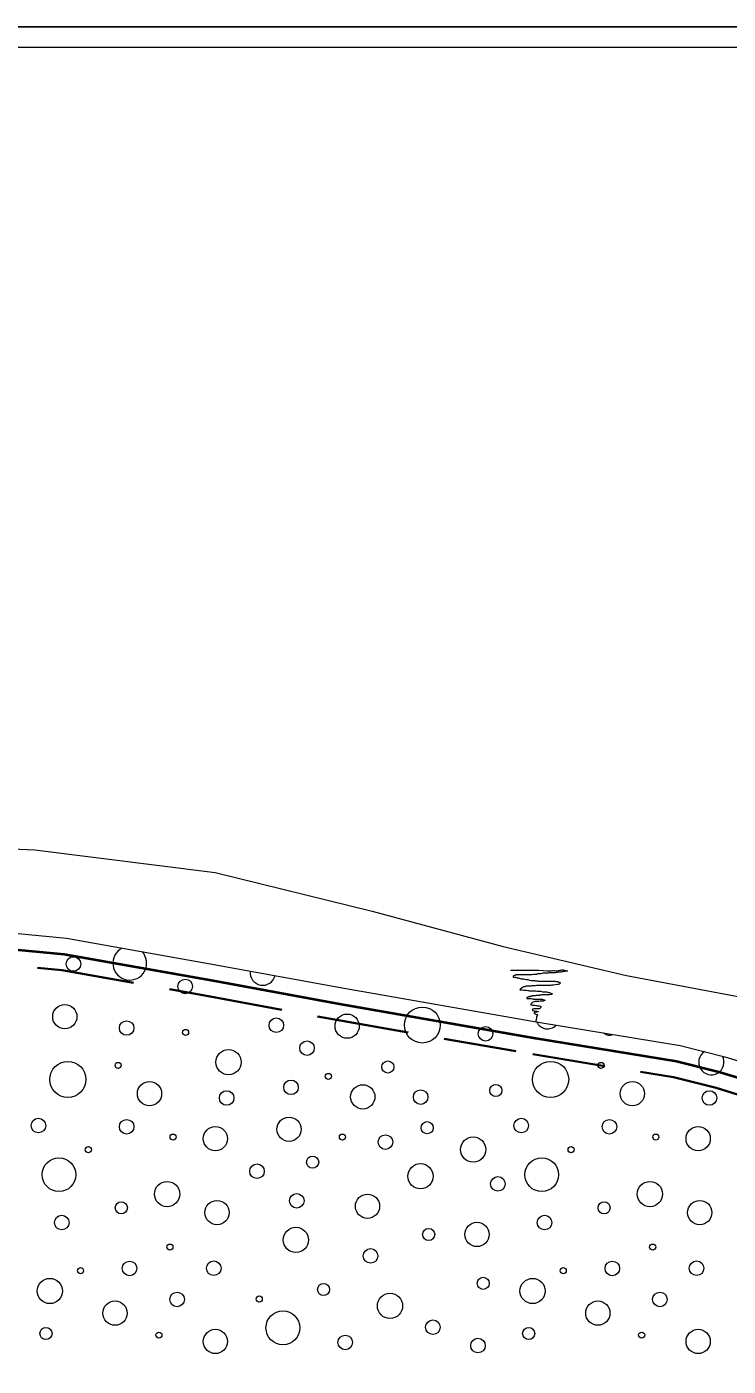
# Model space of a CAD drawing. Extents: x 640104 to 640970, y 6442278 to 6442689.
# Drawn here: x 640585.3 to 640620, y 6442622.8 to 6442689 of the extents above; entities that cross this region are included whole.
import ezdxf

# ---------------------------------------------------------------- set-up
doc = ezdxf.new("R2010")
doc.units = 0
doc.header["$LTSCALE"] = 1.2
doc.linetypes.add('MEDIUM_DASHED', pattern=[4.5, 3, -1.5])
for name, color, linetype, lineweight in [('31', 7, 'Continuous', 13), ('35', 7, 'Continuous', 35), ('40', 7, 'Continuous', 13), ('41', 7, 'Continuous', 13), ('50', 7, 'Continuous', 13)]:
    doc.layers.add(name, color=color, linetype=linetype, lineweight=lineweight)

msp = doc.modelspace()

# ---------------------------------------------------------------- linework, layer by layer
at = {"layer": '31'}
for points in [[(640553.71, 6442649), (640567.7, 6442648.97), (640570.07, 6442648.94), (640577.49, 6442648.66), (640585.71, 6442648.31), (640594.63, 6442647.18), (640602.39, 6442645.28), (640608.86, 6442643.53), (640614.97, 6442642.09), (640621.18, 6442640.93)], [(640553.71, 6442644.98), (640570.08, 6442644.93), (640574.61, 6442645), (640580.6, 6442644.58), (640587.27, 6442643.94), (640594.66, 6442642.62), (640600.91, 6442641.48), (640610.59, 6442639.78), (640617.61, 6442638.63), (640619.82, 6442638.08), (640621.9, 6442637.44)]]:
    msp.add_lwpolyline(points, dxfattribs=at)
at = {"layer": '35', "lineweight": 40}
msp.add_lwpolyline([(640570.87, 6442644.47), (640580.53, 6442643.78), (640587.16, 6442643.15), (640594.52, 6442641.84), (640600.77, 6442640.69), (640610.46, 6442638.99), (640617.44, 6442637.85), (640619.6, 6442637.31), (640621.6, 6442636.7)], dxfattribs=at)
at = {"layer": '35', "linetype": 'MEDIUM_DASHED'}
msp.add_lwpolyline([(640571.67, 6442643.61), (640580.47, 6442642.98), (640587.05, 6442642.36), (640594.38, 6442641.05), (640600.62, 6442639.9), (640610.33, 6442638.2), (640617.28, 6442637.06), (640619.39, 6442636.54), (640621.29, 6442635.95)], dxfattribs=at)
at = {"layer": '40'}
for points in [[(640609.23, 6442642.35), (640609.27, 6442642.35), (640609.34, 6442642.35), (640609.41, 6442642.35), (640609.43, 6442642.36), (640609.5, 6442642.36), (640609.6, 6442642.36), (640609.82, 6442642.36), (640609.94, 6442642.36), (640609.96, 6442642.36), (640609.99, 6442642.36), (640610.04, 6442642.36), (640610.09, 6442642.36), (640610.16, 6442642.36), (640610.22, 6442642.36), (640610.26, 6442642.36), (640610.32, 6442642.36), (640610.36, 6442642.36), (640610.41, 6442642.36), (640610.47, 6442642.35), (640610.5, 6442642.35), (640610.55, 6442642.35), (640610.61, 6442642.35), (640610.84, 6442642.34), (640611.04, 6442642.33), (640611.11, 6442642.33), (640611.15, 6442642.33), (640611.17, 6442642.33), (640611.2, 6442642.33), (640611.25, 6442642.33), (640611.32, 6442642.34), (640611.35, 6442642.34), (640611.37, 6442642.34), (640611.39, 6442642.34), (640611.41, 6442642.34), (640611.46, 6442642.33), (640611.48, 6442642.33), (640611.52, 6442642.33), (640611.58, 6442642.34), (640611.62, 6442642.34), (640611.67, 6442642.35), (640611.69, 6442642.36), (640611.74, 6442642.36), (640611.76, 6442642.37), (640611.8, 6442642.37), (640611.83, 6442642.37), (640611.85, 6442642.36), (640611.88, 6442642.35), (640611.91, 6442642.34), (640611.93, 6442642.34)], [(640610.25, 6442642.13), (640610.23, 6442642.13), (640610.19, 6442642.13), (640610.16, 6442642.12), (640610.14, 6442642.12), (640610.12, 6442642.12), (640610.08, 6442642.12), (640610.05, 6442642.12), (640610.02, 6442642.12), (640609.97, 6442642.12), (640609.95, 6442642.12), (640609.91, 6442642.13), (640609.88, 6442642.13), (640609.86, 6442642.13), (640609.84, 6442642.13), (640609.8, 6442642.13), (640609.77, 6442642.13), (640609.72, 6442642.13), (640609.7, 6442642.13), (640609.68, 6442642.13), (640609.64, 6442642.13), (640609.61, 6442642.13), (640609.58, 6442642.13), (640609.56, 6442642.13), (640609.52, 6442642.13), (640609.49, 6442642.12), (640609.47, 6442642.1), (640609.44, 6442642.1), (640609.41, 6442642.09), (640609.4, 6442642.09), (640609.38, 6442642.08), (640609.36, 6442642.06), (640609.36, 6442642.04), (640609.36, 6442642.01), (640609.43, 6442642.01), (640609.47, 6442642.01), (640609.49, 6442641.99), (640609.52, 6442641.99), (640609.55, 6442641.98), (640609.56, 6442641.97), (640609.6, 6442641.97), (640609.64, 6442641.97), (640609.66, 6442641.96), (640609.71, 6442641.94), (640609.76, 6442641.93), (640609.8, 6442641.93), (640609.84, 6442641.93), (640609.87, 6442641.92), (640609.92, 6442641.91), (640610, 6442641.9)], [(640610, 6442641.9), (640610.09, 6442641.89), (640610.16, 6442641.87), (640610.2, 6442641.86), (640610.26, 6442641.85), (640610.32, 6442641.85), (640610.37, 6442641.85), (640610.41, 6442641.85), (640610.44, 6442641.83), (640610.5, 6442641.83), (640610.54, 6442641.83), (640610.6, 6442641.82), (640610.65, 6442641.82), (640610.7, 6442641.82), (640610.76, 6442641.82), (640610.82, 6442641.81), (640610.86, 6442641.81), (640610.88, 6442641.81), (640610.93, 6442641.81), (640610.98, 6442641.81), (640611.04, 6442641.81), (640611.1, 6442641.81), (640611.16, 6442641.81), (640611.2, 6442641.81), (640611.25, 6442641.81), (640611.28, 6442641.81), (640611.32, 6442641.81), (640611.36, 6442641.81), (640611.4, 6442641.81), (640611.44, 6442641.81), (640611.47, 6442641.8), (640611.56, 6442641.79), (640611.6, 6442641.77), (640611.64, 6442641.76), (640611.67, 6442641.75), (640611.69, 6442641.74), (640611.69, 6442641.72), (640611.68, 6442641.69), (640611.67, 6442641.69), (640611.65, 6442641.68), (640611.64, 6442641.66), (640611.6, 6442641.65), (640611.55, 6442641.64), (640611.45, 6442641.63), (640611.36, 6442641.61), (640611.32, 6442641.61), (640611.25, 6442641.61), (640611.2, 6442641.6), (640611.13, 6442641.6), (640611.04, 6442641.59), (640610.92, 6442641.59), (640610.8, 6442641.59)], [(640611.93, 6442642.34), (640611.96, 6442642.33), (640611.99, 6442642.33), (640612.02, 6442642.33), (640612.04, 6442642.32), (640612.02, 6442642.31), (640612.03, 6442642.32), (640612, 6442642.31), (640611.97, 6442642.3), (640611.93, 6442642.29), (640611.91, 6442642.29), (640611.88, 6442642.29), (640611.85, 6442642.29), (640611.83, 6442642.29), (640611.81, 6442642.27), (640611.77, 6442642.27), (640611.72, 6442642.26), (640611.7, 6442642.26), (640611.62, 6442642.25), (640611.59, 6442642.25), (640611.56, 6442642.25), (640611.53, 6442642.24), (640611.5, 6442642.24), (640611.48, 6442642.24), (640611.44, 6442642.23), (640611.41, 6442642.23), (640611.34, 6442642.23), (640611.3, 6442642.23), (640611.25, 6442642.23), (640611.2, 6442642.23), (640611.16, 6442642.22), (640611.12, 6442642.22), (640611.08, 6442642.21), (640611.04, 6442642.21), (640610.93, 6442642.21), (640610.91, 6442642.21), (640610.88, 6442642.21), (640610.84, 6442642.2), (640610.77, 6442642.19), (640610.72, 6442642.18), (640610.68, 6442642.18), (640610.62, 6442642.17), (640610.58, 6442642.17), (640610.55, 6442642.16), (640610.51, 6442642.16), (640610.49, 6442642.15), (640610.47, 6442642.15), (640610.43, 6442642.15), (640610.4, 6442642.14), (640610.37, 6442642.14), (640610.28, 6442642.13), (640610.25, 6442642.13)], [(640610.8, 6442641.59), (640610.75, 6442641.59), (640610.7, 6442641.59), (640610.64, 6442641.59), (640610.6, 6442641.59), (640610.56, 6442641.59), (640610.51, 6442641.59), (640610.45, 6442641.58), (640610.33, 6442641.58), (640610.28, 6442641.58), (640610.24, 6442641.57), (640610.19, 6442641.57), (640610.11, 6442641.56), (640610.02, 6442641.56), (640609.99, 6442641.55), (640609.95, 6442641.55), (640609.93, 6442641.54), (640609.91, 6442641.53), (640609.88, 6442641.53), (640609.86, 6442641.53), (640609.84, 6442641.52), (640609.82, 6442641.5), (640609.78, 6442641.48), (640609.76, 6442641.46), (640609.75, 6442641.45), (640609.72, 6442641.44), (640609.72, 6442641.42), (640609.7, 6442641.41), (640609.69, 6442641.39), (640609.71, 6442641.38), (640609.73, 6442641.38), (640609.77, 6442641.38), (640609.8, 6442641.38), (640609.88, 6442641.37), (640609.93, 6442641.37), (640610, 6442641.36), (640610.08, 6442641.35), (640610.12, 6442641.35), (640610.16, 6442641.33), (640610.2, 6442641.33), (640610.31, 6442641.33), (640610.4, 6442641.33), (640610.47, 6442641.33), (640610.54, 6442641.32), (640610.64, 6442641.31), (640610.73, 6442641.31), (640610.81, 6442641.29), (640610.87, 6442641.29), (640610.93, 6442641.29), (640610.99, 6442641.28)], [(640610.99, 6442641.28), (640611.02, 6442641.28), (640611.05, 6442641.27), (640611.11, 6442641.25), (640611.16, 6442641.25), (640611.19, 6442641.23), (640611.22, 6442641.22), (640611.26, 6442641.21), (640611.28, 6442641.21), (640611.28, 6442641.17), (640611.27, 6442641.17), (640611.25, 6442641.16), (640611.23, 6442641.15), (640611.15, 6442641.14), (640611.11, 6442641.14), (640611.08, 6442641.14), (640611.04, 6442641.14), (640610.98, 6442641.14), (640610.92, 6442641.13), (640610.89, 6442641.13), (640610.86, 6442641.13), (640610.77, 6442641.13), (640610.72, 6442641.12), (640610.7, 6442641.12), (640610.66, 6442641.12), (640610.64, 6442641.11), (640610.6, 6442641.11), (640610.54, 6442641.11), (640610.49, 6442641.1), (640610.44, 6442641.09), (640610.4, 6442641.09), (640610.37, 6442641.09), (640610.34, 6442641.09), (640610.32, 6442641.08), (640610.28, 6442641.08), (640610.27, 6442641.06), (640610.23, 6442641.05), (640610.21, 6442641.05), (640610.19, 6442641.05), (640610.16, 6442641.04), (640610.12, 6442641.03), (640610.08, 6442641.02), (640610.04, 6442641.01), (640610.03, 6442640.99), (640610.03, 6442640.96), (640610.05, 6442640.96), (640610.1, 6442640.96), (640610.16, 6442640.95), (640610.22, 6442640.95), (640610.25, 6442640.95), (640610.32, 6442640.94), (640610.36, 6442640.94)], [(640610.36, 6442640.94), (640610.37, 6442640.93), (640610.4, 6442640.93), (640610.44, 6442640.93), (640610.48, 6442640.93), (640610.51, 6442640.93), (640610.58, 6442640.93), (640610.64, 6442640.93), (640610.66, 6442640.93), (640610.69, 6442640.93), (640610.72, 6442640.93), (640610.76, 6442640.93), (640610.8, 6442640.92), (640610.83, 6442640.9), (640610.86, 6442640.89), (640610.89, 6442640.89), (640610.92, 6442640.88), (640610.92, 6442640.85), (640610.84, 6442640.83), (640610.73, 6442640.82), (640610.69, 6442640.82), (640610.62, 6442640.81), (640610.58, 6442640.81), (640610.53, 6442640.81), (640610.48, 6442640.81), (640610.44, 6442640.81), (640610.39, 6442640.79), (640610.33, 6442640.77), (640610.32, 6442640.75), (640610.28, 6442640.73), (640610.27, 6442640.72), (640610.25, 6442640.7), (640610.24, 6442640.68), (640610.23, 6442640.65), (640610.24, 6442640.65), (640610.28, 6442640.64), (640610.32, 6442640.62), (640610.41, 6442640.62), (640610.48, 6442640.61), (640610.52, 6442640.61), (640610.56, 6442640.6), (640610.6, 6442640.6), (640610.66, 6442640.59), (640610.72, 6442640.57), (640610.72, 6442640.53), (640610.72, 6442640.51), (640610.71, 6442640.49), (640610.66, 6442640.45), (640610.64, 6442640.45), (640610.6, 6442640.45), (640610.54, 6442640.45), (640610.48, 6442640.45), (640610.44, 6442640.45), (640610.38, 6442640.45), (640610.32, 6442640.43), (640610.32, 6442640.41), (640610.31, 6442640.39), (640610.32, 6442640.37), (640610.34, 6442640.37), (640610.42, 6442640.34), (640610.48, 6442640.33), (640610.51, 6442640.33), (640610.55, 6442640.32), (640610.59, 6442640.31), (640610.61, 6442640.29), (640610.6, 6442640.29), (640610.56, 6442640.29), (640610.51, 6442640.28), (640610.44, 6442640.27), (640610.42, 6442640.27), (640610.4, 6442640.26), (640610.4, 6442640.23), (640610.41, 6442640.21), (640610.43, 6442640.21), (640610.45, 6442640.19), (640610.48, 6442640.18), (640610.52, 6442640.17), (640610.56, 6442640.17), (640610.56, 6442640.13), (640610.55, 6442640.12), (640610.54, 6442640.09), (640610.52, 6442640.07), (640610.51, 6442640.05), (640610.51, 6442640.02), (640610.51, 6442639.99), (640610.51, 6442639.97), (640610.5, 6442639.94), (640610.5, 6442639.91), (640610.49, 6442639.89), (640610.48, 6442639.86), (640610.48, 6442639.84), (640610.48, 6442639.81), (640610.48, 6442639.8), (640610.48, 6442639.82)]]:
    msp.add_lwpolyline(points, dxfattribs=at)
at = {"layer": '41'}
for centre, radius in [((640587.619, 6442642.662), 0.36), ((640593.147, 6442641.554), 0.36), ((640587.191, 6442640.056), 0.6), ((640604.868, 6442639.644), 0.889), ((640590.249, 6442639.495), 0.36), ((640597.648, 6442639.633), 0.36), ((640601.15, 6442639.588), 0.6), ((640593.164, 6442639.279), 0.15), ((640607.994, 6442639.209), 0.36), ((640599.167, 6442638.501), 0.36), ((640587.342, 6442636.955), 0.893), ((640595.286, 6442637.808), 0.624), ((640603.166, 6442637.569), 0.3), ((640611.211, 6442636.955), 0.893), ((640589.828, 6442637.647), 0.15), ((640600.22, 6442637.104), 0.15), ((640613.697, 6442637.647), 0.15), ((640591.379, 6442636.249), 0.6), ((640598.375, 6442636.563), 0.36), ((640601.924, 6442636.093), 0.6), ((640608.501, 6442636.405), 0.3), ((640615.248, 6442636.249), 0.6), ((640595.193, 6442636.038), 0.36), ((640604.786, 6442636.08), 0.36), ((640619.062, 6442636.038), 0.36), ((640585.887, 6442634.673), 0.36), ((640590.249, 6442634.616), 0.36), ((640594.637, 6442634.025), 0.6), ((640598.279, 6442634.493), 0.6), ((640605.104, 6442634.568), 0.3), ((640609.756, 6442634.673), 0.36), ((640614.118, 6442634.616), 0.36), ((640618.506, 6442634.025), 0.6), ((640592.543, 6442634.103), 0.15), ((640600.916, 6442634.103), 0.15), ((640603.045, 6442633.856), 0.36), ((640607.38, 6442633.487), 0.624), ((640616.412, 6442634.103), 0.15), ((640588.355, 6442633.482), 0.15), ((640612.224, 6442633.482), 0.15), ((640586.903, 6442632.245), 0.835), ((640596.694, 6442632.415), 0.36), ((640599.443, 6442632.861), 0.3), ((640604.778, 6442632.167), 0.624), ((640610.772, 6442632.245), 0.835), ((640592.249, 6442631.289), 0.624), ((640608.604, 6442631.792), 0.36), ((640616.118, 6442631.289), 0.624), ((640598.658, 6442630.954), 0.36), ((640602.158, 6442630.686), 0.6), ((640589.984, 6442630.605), 0.3), ((640594.715, 6442630.374), 0.6), ((640613.853, 6442630.605), 0.3), ((640618.584, 6442630.374), 0.6), ((640587.042, 6442629.878), 0.36), ((640610.911, 6442629.878), 0.36), ((640598.617, 6442629.021), 0.624), ((640605.182, 6442629.288), 0.3), ((640607.568, 6442629.291), 0.6), ((640592.387, 6442628.667), 0.15), ((640602.309, 6442628.233), 0.36), ((640616.256, 6442628.667), 0.15), ((640590.391, 6442627.611), 0.36), ((640594.558, 6442627.621), 0.36), ((640614.26, 6442627.611), 0.36), ((640618.427, 6442627.621), 0.36), ((640587.968, 6442627.5), 0.15), ((640611.837, 6442627.5), 0.15), ((640586.45, 6442626.496), 0.624), ((640599.986, 6442626.567), 0.3), ((640607.88, 6442626.876), 0.3), ((640610.319, 6442626.496), 0.624), ((640589.675, 6442625.403), 0.6), ((640592.744, 6442626.079), 0.36), ((640596.806, 6442626.102), 0.15), ((640603.268, 6442625.76), 0.624), ((640613.544, 6442625.403), 0.6), ((640616.613, 6442626.079), 0.36), ((640597.976, 6442624.674), 0.838), ((640586.258, 6442624.392), 0.3), ((640594.637, 6442624.002), 0.6), ((640605.392, 6442624.703), 0.36), ((640610.127, 6442624.392), 0.3), ((640618.506, 6442624.002), 0.6), ((640591.844, 6442624.314), 0.15), ((640601.055, 6442623.952), 0.36), ((640607.619, 6442623.8), 0.36), ((640615.713, 6442624.314), 0.15)]:
    msp.add_circle(centre, radius, dxfattribs=at)
for centre, radius, start, end in [((640590.402, 6442642.702), 0.834, 116.24661, 43.54964), ((640596.982, 6442642.234), 0.624, 172.75891, 346.42567), ((640611.06, 6442640.056), 0.6, 206.21868, 315.0942), ((640614.118, 6442639.495), 0.36, 224.26598, 297.1474), ((640619.155, 6442637.808), 0.624, 123.34911, 28.5784)]:
    msp.add_arc(centre, radius, start, end, dxfattribs=at)
at = {"layer": '50', "lineweight": 25}
msp.add_lwpolyline([(640103.56, 6442688.99), (640970.3, 6442688.99), (640970.3, 6442282.54), (640103.56, 6442282.54)], close=True, dxfattribs=at)
at = {"layer": '50'}
msp.add_lwpolyline([(640104.56, 6442687.99), (640969.3, 6442687.99), (640969.3, 6442283.54), (640104.56, 6442283.54)], close=True, dxfattribs=at)

doc.saveas('drawing.dxf')
